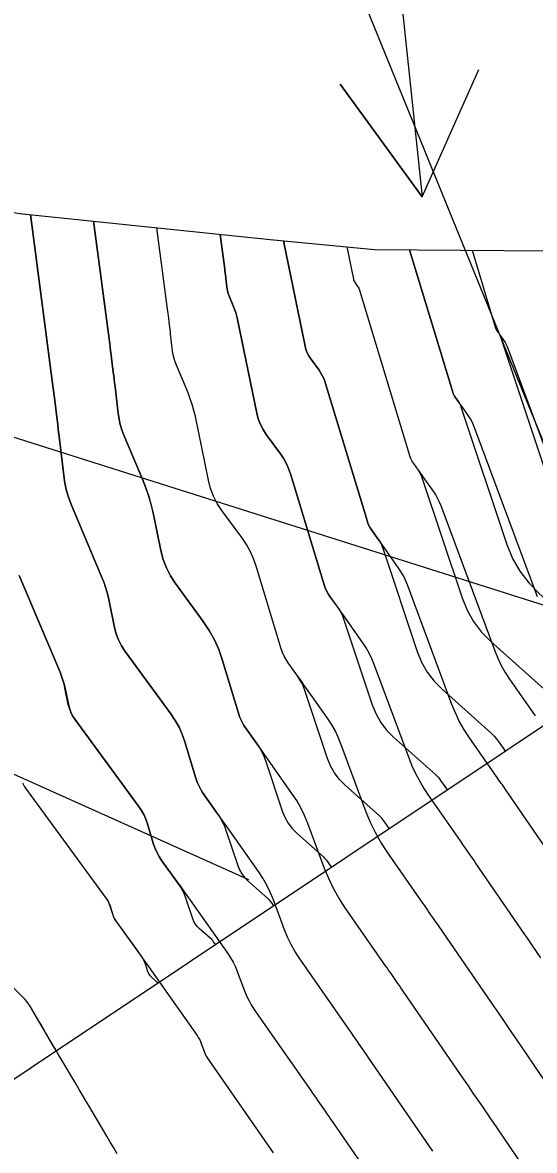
# Model space of a CAD drawing. Extents: x 954385 to 988206, y 1868364 to 1924553.
# Drawn here: x 956047.38 to 956069.42, y 1922757.27 to 1922805.85 of the extents above; entities that cross this region are included whole.
import ezdxf

# ---------------------------------------------------------------- set-up
doc = ezdxf.new("R2010")
doc.units = 0
for name, color, linetype in [('16', 7, 'Continuous'), ('24', 7, 'Continuous'), ('26', 7, 'Continuous'), ('6', 7, 'Continuous'), ('7', 7, 'Continuous')]:
    doc.layers.add(name, color=color, linetype=linetype)

msp = doc.modelspace()

# ---------------------------------------------------------------- linework, layer by layer
at = {"layer": '16'}
for points in [[(956035.129, 1922806.412), (956035.25, 1922802.455), (956035.366, 1922800.561), (956035.383, 1922800.279), (956035.521, 1922797.995), (956044.515, 1922797.015), (956044.931, 1922797.166), (956046.607, 1922797.751), (956047.242, 1922797.635), (956058.05, 1922796.504), (956062.541, 1922796.079), (956069.968, 1922796.017), (956081.626, 1922796.293), (956087.677, 1922799.327), (956104.131, 1922801.559), (956108.905, 1922801.644), (955952.628, 1922697.337)], [(956047.718, 1922797.585), (956048.656, 1922790.415), (956048.683, 1922790.207), (956048.71, 1922789.998), (956048.736, 1922789.789), (956048.763, 1922789.58), (956048.868, 1922788.745), (956048.894, 1922788.536), (956048.92, 1922788.327), (956048.945, 1922788.118), (956048.97, 1922787.909), (956049.154, 1922786.338), (956049.205, 1922786.009), (956049.278, 1922785.687), (956049.373, 1922785.37), (956049.491, 1922785.059), (956050.771, 1922782.023), (956050.876, 1922781.756), (956050.968, 1922781.484), (956051.046, 1922781.208), (956051.111, 1922780.927), (956051.344, 1922779.798), (956051.416, 1922779.522), (956051.516, 1922779.258), (956051.644, 1922779.007), (956051.8, 1922778.768), (956053.768, 1922776.078), (956053.956, 1922775.796), (956054.119, 1922775.502), (956054.257, 1922775.194), (956054.368, 1922774.874), (956054.831, 1922773.346), (956054.904, 1922773.135), (956054.994, 1922772.931), (956055.101, 1922772.736), (956055.224, 1922772.549), (956055.749, 1922771.818), (956055.873, 1922771.631), (956055.981, 1922771.437), (956056.075, 1922771.235), (956056.154, 1922771.025), (956056.646, 1922769.551), (956056.722, 1922769.363), (956056.82, 1922769.19), (956056.941, 1922769.031), (956057.083, 1922768.886), (956057.944, 1922768.117), (956057.973, 1922768.089), (956058.001, 1922768.059), (956058.027, 1922768.028), (956058.052, 1922767.996), (956058.194, 1922767.797)], [(956050.441, 1922797.3), (956051.132, 1922792.02), (956051.152, 1922791.866), (956051.172, 1922791.713), (956051.191, 1922791.559), (956051.211, 1922791.405), (956051.288, 1922790.79), (956051.307, 1922790.636), (956051.326, 1922790.482), (956051.345, 1922790.328), (956051.363, 1922790.174), (956051.499, 1922789.017), (956051.536, 1922788.775), (956051.59, 1922788.538), (956051.66, 1922788.305), (956051.747, 1922788.076), (956052.545, 1922786.182), (956052.69, 1922785.813), (956052.817, 1922785.437), (956052.925, 1922785.056), (956053.015, 1922784.669), (956053.336, 1922783.109), (956053.436, 1922782.728), (956053.574, 1922782.364), (956053.751, 1922782.017), (956053.967, 1922781.687), (956055.158, 1922780.058), (956055.416, 1922779.673), (956055.639, 1922779.27), (956055.827, 1922778.849), (956055.98, 1922778.412), (956056.676, 1922776.11), (956056.741, 1922775.924), (956056.82, 1922775.746), (956056.913, 1922775.575), (956057.021, 1922775.411), (956057.482, 1922774.768), (956057.591, 1922774.604), (956057.687, 1922774.434), (956057.769, 1922774.256), (956057.838, 1922774.072), (956058.578, 1922771.855), (956058.682, 1922771.599), (956058.816, 1922771.362), (956058.98, 1922771.145), (956059.175, 1922770.948), (956060.348, 1922769.899), (956060.388, 1922769.86), (956060.426, 1922769.82), (956060.462, 1922769.778), (956060.496, 1922769.734), (956060.689, 1922769.462)], [(956063.185, 1922771.128), (956062.939, 1922771.472), (956062.897, 1922771.528), (956062.852, 1922771.581), (956062.804, 1922771.632), (956062.752, 1922771.68), (956061.266, 1922773.009), (956061.02, 1922773.259), (956060.812, 1922773.534), (956060.642, 1922773.834), (956060.51, 1922774.159), (956059.522, 1922777.119), (956059.463, 1922777.278), (956059.392, 1922777.43), (956059.31, 1922777.577), (956059.216, 1922777.718), (956058.819, 1922778.272), (956058.726, 1922778.413), (956058.645, 1922778.561), (956058.577, 1922778.714), (956058.522, 1922778.874), (956057.458, 1922782.388), (956057.339, 1922782.728), (956057.193, 1922783.055), (956057.02, 1922783.369), (956056.819, 1922783.668), (956055.962, 1922784.84), (956055.766, 1922785.141), (956055.604, 1922785.457), (956055.478, 1922785.789), (956055.387, 1922786.137), (956054.822, 1922788.88), (956054.762, 1922789.14), (956054.689, 1922789.397), (956054.603, 1922789.65), (956054.505, 1922789.9), (956054.003, 1922791.092), (956053.947, 1922791.239), (956053.902, 1922791.389), (956053.867, 1922791.541), (956053.844, 1922791.697), (956053.756, 1922792.439), (956053.745, 1922792.538), (956053.733, 1922792.637), (956053.72, 1922792.736), (956053.708, 1922792.835), (956053.658, 1922793.23), (956053.646, 1922793.329), (956053.633, 1922793.427), (956053.621, 1922793.526), (956053.608, 1922793.625), (956053.164, 1922797.015)], [(956055.888, 1922796.73), (956056.084, 1922795.229), (956056.09, 1922795.186), (956056.095, 1922795.142), (956056.101, 1922795.098), (956056.106, 1922795.055), (956056.128, 1922794.88), (956056.134, 1922794.836), (956056.139, 1922794.792), (956056.144, 1922794.749), (956056.15, 1922794.705), (956056.188, 1922794.376), (956056.199, 1922794.307), (956056.214, 1922794.24), (956056.234, 1922794.173), (956056.259, 1922794.108), (956056.481, 1922793.58), (956056.525, 1922793.47), (956056.562, 1922793.358), (956056.595, 1922793.244), (956056.621, 1922793.129), (956057.467, 1922789.027), (956057.531, 1922788.78), (956057.621, 1922788.545), (956057.735, 1922788.32), (956057.874, 1922788.107), (956058.482, 1922787.276), (956058.625, 1922787.063), (956058.748, 1922786.841), (956058.851, 1922786.609), (956058.936, 1922786.367), (956060.367, 1922781.638), (956060.414, 1922781.504), (956060.471, 1922781.375), (956060.538, 1922781.251), (956060.616, 1922781.133), (956060.949, 1922780.669), (956061.028, 1922780.55), (956061.097, 1922780.427), (956061.156, 1922780.299), (956061.206, 1922780.166), (956062.442, 1922776.462), (956062.602, 1922776.069), (956062.807, 1922775.706), (956063.059, 1922775.373), (956063.357, 1922775.071), (956065.157, 1922773.462), (956065.219, 1922773.404), (956065.277, 1922773.342), (956065.332, 1922773.278), (956065.383, 1922773.21), (956065.68, 1922772.793)], [(956058.612, 1922796.451), (956059.546, 1922791.917), (956059.584, 1922791.771), (956059.637, 1922791.632), (956059.704, 1922791.499), (956059.787, 1922791.374), (956060.146, 1922790.883), (956060.23, 1922790.757), (956060.302, 1922790.626), (956060.363, 1922790.489), (956060.413, 1922790.347), (956062.213, 1922784.402), (956062.25, 1922784.294), (956062.296, 1922784.19), (956062.351, 1922784.09), (956062.414, 1922783.994), (956062.683, 1922783.619), (956062.746, 1922783.523), (956062.802, 1922783.424), (956062.85, 1922783.32), (956062.891, 1922783.213), (956064.374, 1922778.766), (956064.562, 1922778.304), (956064.803, 1922777.878), (956065.099, 1922777.487), (956065.448, 1922777.133), (956067.561, 1922775.244), (956067.634, 1922775.176), (956067.702, 1922775.103), (956067.766, 1922775.027), (956067.827, 1922774.948), (956068.175, 1922774.459)], [(956061.34, 1922796.193), (956061.625, 1922794.806), (956061.637, 1922794.762), (956061.653, 1922794.719), (956061.674, 1922794.679), (956061.699, 1922794.64), (956061.809, 1922794.49), (956061.834, 1922794.452), (956061.857, 1922794.412), (956061.875, 1922794.37), (956061.891, 1922794.326), (956064.058, 1922787.166), (956064.087, 1922787.084), (956064.122, 1922787.004), (956064.163, 1922786.928), (956064.211, 1922786.855), (956064.416, 1922786.569), (956064.465, 1922786.497), (956064.507, 1922786.421), (956064.544, 1922786.342), (956064.575, 1922786.26), (956066.307, 1922781.07), (956066.521, 1922780.539), (956066.799, 1922780.05), (956067.138, 1922779.602), (956067.54, 1922779.194), (956069.965, 1922777.026)], [(956064.046, 1922796.067), (956065.903, 1922789.93), (956065.923, 1922789.873), (956065.947, 1922789.819), (956065.976, 1922789.766), (956066.009, 1922789.716), (956066.15, 1922789.52), (956066.183, 1922789.47), (956066.212, 1922789.417), (956066.238, 1922789.363), (956066.259, 1922789.307), (956068.239, 1922783.373), (956068.481, 1922782.774), (956068.794, 1922782.222), (956069.178, 1922781.716), (956069.631, 1922781.256), (956072.37, 1922778.808), (956072.464, 1922778.719), (956072.552, 1922778.625), (956072.636, 1922778.527), (956072.714, 1922778.423), (956073.166, 1922777.79)], [(956066.735, 1922796.044), (956067.749, 1922792.694), (956067.76, 1922792.663), (956067.773, 1922792.633), (956067.788, 1922792.605), (956067.807, 1922792.577), (956067.884, 1922792.47), (956067.902, 1922792.443), (956067.918, 1922792.414), (956067.931, 1922792.385), (956067.943, 1922792.354), (956070.171, 1922785.677), (956070.441, 1922785.01), (956070.79, 1922784.394), (956071.217, 1922783.83), (956071.722, 1922783.318), (956074.774, 1922780.59), (956074.879, 1922780.491), (956074.978, 1922780.386), (956075.07, 1922780.276), (956075.157, 1922780.161), (956075.661, 1922779.455)], [(956055.699, 1922766.131), (956055.608, 1922766.258), (956055.593, 1922766.279), (956055.576, 1922766.298), (956055.558, 1922766.317), (956055.54, 1922766.335), (956054.992, 1922766.824), (956054.901, 1922766.916), (956054.825, 1922767.018), (956054.762, 1922767.128), (956054.714, 1922767.248), (956054.432, 1922768.093), (956054.364, 1922768.272), (956054.284, 1922768.444), (956054.192, 1922768.61), (956054.086, 1922768.769), (956053.383, 1922769.748), (956053.265, 1922769.927), (956053.163, 1922770.114), (956053.077, 1922770.309), (956053.007, 1922770.511), (956052.757, 1922771.337), (956052.686, 1922771.539), (956052.599, 1922771.734), (956052.496, 1922771.92), (956052.377, 1922772.098), (956049.634, 1922775.848), (956049.537, 1922775.996), (956049.458, 1922776.152), (956049.396, 1922776.315), (956049.351, 1922776.486), (956049.207, 1922777.186), (956049.167, 1922777.359), (956049.118, 1922777.53), (956049.061, 1922777.699), (956048.996, 1922777.865), (956047.236, 1922782.043)], [(956047.376, 1922773.109), (956047.4, 1922773.046), (956047.43, 1922772.986), (956047.467, 1922772.929), (956050.987, 1922768.118), (956051.037, 1922768.043), (956051.08, 1922767.965), (956051.116, 1922767.884), (956051.145, 1922767.8), (956051.25, 1922767.455), (956051.279, 1922767.37), (956051.315, 1922767.289), (956051.358, 1922767.21), (956051.407, 1922767.136), (956052.512, 1922765.596), (956052.558, 1922765.528), (956052.598, 1922765.457), (956052.632, 1922765.383), (956052.661, 1922765.306), (956052.781, 1922764.944), (956052.802, 1922764.893), (956052.829, 1922764.846), (956052.862, 1922764.802), (956052.901, 1922764.763), (956053.135, 1922764.553), (956053.143, 1922764.545), (956053.151, 1922764.537), (956053.158, 1922764.529), (956053.165, 1922764.52), (956053.203, 1922764.466)], [(956048.84, 1922761.553), (956048.387, 1922762.325), (956048.312, 1922762.453), (956048.236, 1922762.582), (956048.161, 1922762.71), (956048.085, 1922762.839), (956047.761, 1922763.391), (956047.678, 1922763.523), (956047.587, 1922763.648), (956047.488, 1922763.768), (956047.382, 1922763.881), (956044.988, 1922766.265)]]:
    msp.add_lwpolyline(points, dxfattribs=at)
at = {"layer": '24'}
msp.add_lwpolyline([(956035.129, 1922806.412), (956035.25, 1922802.455), (956035.366, 1922800.561), (956035.383, 1922800.279), (956035.521, 1922797.995), (956044.515, 1922797.015), (956044.931, 1922797.166), (956046.607, 1922797.751), (956047.242, 1922797.635), (956058.05, 1922796.504), (956062.541, 1922796.079), (956069.968, 1922796.017), (956081.626, 1922796.293), (956087.677, 1922799.327), (956104.131, 1922801.559), (956108.905, 1922801.644), (956116.672, 1922800.99)], dxfattribs=at)
at = {"layer": '26'}
for points in [[(956057.131, 1922868.928), (956064.589, 1922798.354), (956061.059, 1922803.206), (956064.589, 1922798.354), (956067.026, 1922803.836)], [(956057.131, 1922818.928), (956105.863, 1922699.31), (956101.124, 1922702.991), (956105.863, 1922699.31), (956106.681, 1922705.254)], [(956057.131, 1922768.928), (955960.602, 1922812.276), (955966.571, 1922812.884), (955960.602, 1922812.276), (955964.113, 1922807.411)], [(956107.131, 1922768.928), (956038.769, 1922790.587), (956044.628, 1922791.878), (956038.769, 1922790.587), (956042.816, 1922786.158)]]:
    msp.add_lwpolyline(points, dxfattribs=at)
at = {"layer": '6'}
for points in [[(956065.051, 1922757.244), (956062.264, 1922761.294), (956062.192, 1922761.398), (956062.121, 1922761.502), (956062.049, 1922761.606), (956061.977, 1922761.71), (956061.689, 1922762.125), (956061.618, 1922762.228), (956061.546, 1922762.332), (956061.474, 1922762.436), (956061.402, 1922762.539), (956059.297, 1922765.561), (956059.11, 1922765.849), (956058.941, 1922766.148), (956058.792, 1922766.457), (956058.662, 1922766.776), (956058.18, 1922768.071), (956058.05, 1922768.39), (956057.9, 1922768.698), (956057.731, 1922768.996), (956057.542, 1922769.284), (956056.271, 1922771.086), (956056.142, 1922771.27), (956056.011, 1922771.453), (956055.881, 1922771.636), (956055.75, 1922771.819), (956055.224, 1922772.55), (956055.101, 1922772.737), (956054.995, 1922772.932), (956054.905, 1922773.135), (956054.831, 1922773.346), (956054.369, 1922774.875), (956054.257, 1922775.195), (956054.12, 1922775.502), (956053.957, 1922775.797), (956053.768, 1922776.079), (956051.801, 1922778.769), (956051.645, 1922779.008), (956051.517, 1922779.259), (956051.416, 1922779.523), (956051.344, 1922779.799), (956051.111, 1922780.929), (956051.046, 1922781.209), (956050.968, 1922781.485), (956050.876, 1922781.757), (956050.771, 1922782.025), (956049.492, 1922785.06), (956049.373, 1922785.37), (956049.278, 1922785.687), (956049.205, 1922786.01), (956049.154, 1922786.338), (956048.97, 1922787.91), (956048.945, 1922788.119), (956048.92, 1922788.327), (956048.894, 1922788.536), (956048.868, 1922788.745), (956048.763, 1922789.58), (956048.737, 1922789.789), (956048.71, 1922789.998), (956048.683, 1922790.207), (956048.656, 1922790.415), (956047.719, 1922797.585)], [(956061.34, 1922796.193), (956061.626, 1922794.807), (956061.638, 1922794.763), (956061.654, 1922794.721), (956061.674, 1922794.68), (956061.7, 1922794.642), (956061.809, 1922794.492), (956061.835, 1922794.453), (956061.857, 1922794.413), (956061.876, 1922794.371), (956061.891, 1922794.328), (956064.059, 1922787.166), (956064.087, 1922787.084), (956064.123, 1922787.005), (956064.164, 1922786.929), (956064.212, 1922786.856), (956064.417, 1922786.57), (956064.468, 1922786.499), (956064.519, 1922786.427), (956064.57, 1922786.356), (956064.621, 1922786.284), (956065.084, 1922785.627), (956065.174, 1922785.491), (956065.254, 1922785.35), (956065.324, 1922785.205), (956065.386, 1922785.054), (956067.711, 1922778.795), (956067.842, 1922778.474), (956067.992, 1922778.163), (956068.162, 1922777.863), (956068.351, 1922777.572), (956069.457, 1922775.984)]]:
    msp.add_lwpolyline(points, dxfattribs=at)
at = {"layer": '7'}
for points in [[(956069.422, 1922755.878), (956067.625, 1922758.52), (956067.521, 1922758.673), (956067.417, 1922758.826), (956067.312, 1922758.979), (956067.208, 1922759.132), (956066.79, 1922759.744), (956066.685, 1922759.897), (956066.581, 1922760.05), (956066.476, 1922760.202), (956066.371, 1922760.355), (956063.806, 1922764.082), (956063.74, 1922764.178), (956063.674, 1922764.274), (956063.608, 1922764.369), (956063.542, 1922764.465), (956063.278, 1922764.847), (956063.212, 1922764.942), (956063.145, 1922765.037), (956063.079, 1922765.133), (956063.013, 1922765.228), (956061.249, 1922767.761), (956060.994, 1922768.153), (956060.765, 1922768.558), (956060.562, 1922768.977), (956060.386, 1922769.41), (956059.662, 1922771.359), (956059.524, 1922771.698), (956059.364, 1922772.025), (956059.184, 1922772.342), (956058.983, 1922772.648), (956057.941, 1922774.126), (956057.827, 1922774.287), (956057.713, 1922774.448), (956057.598, 1922774.609), (956057.483, 1922774.769), (956057.022, 1922775.411), (956056.914, 1922775.575), (956056.82, 1922775.746), (956056.741, 1922775.925), (956056.677, 1922776.11), (956055.98, 1922778.412), (956055.827, 1922778.85), (956055.639, 1922779.271), (956055.417, 1922779.674), (956055.159, 1922780.059), (956053.967, 1922781.688), (956053.752, 1922782.018), (956053.575, 1922782.365), (956053.436, 1922782.729), (956053.337, 1922783.111), (956053.015, 1922784.67), (956052.926, 1922785.057), (956052.817, 1922785.438), (956052.691, 1922785.814), (956052.545, 1922786.183), (956051.748, 1922788.076), (956051.66, 1922788.305), (956051.59, 1922788.538), (956051.536, 1922788.776), (956051.499, 1922789.018), (956051.363, 1922790.175), (956051.345, 1922790.329), (956051.326, 1922790.483), (956051.307, 1922790.636), (956051.288, 1922790.79), (956051.211, 1922791.405), (956051.191, 1922791.559), (956051.172, 1922791.713), (956051.152, 1922791.867), (956051.132, 1922792.02), (956050.442, 1922797.3)], [(956070.478, 1922759.376), (956068.837, 1922761.789), (956068.742, 1922761.929), (956068.647, 1922762.069), (956068.551, 1922762.209), (956068.456, 1922762.349), (956068.074, 1922762.908), (956067.979, 1922763.047), (956067.883, 1922763.187), (956067.787, 1922763.326), (956067.691, 1922763.466), (956065.349, 1922766.87), (956065.288, 1922766.958), (956065.228, 1922767.045), (956065.168, 1922767.132), (956065.108, 1922767.22), (956064.866, 1922767.568), (956064.805, 1922767.656), (956064.745, 1922767.743), (956064.684, 1922767.83), (956064.624, 1922767.917), (956063.078, 1922770.136), (956062.814, 1922770.542), (956062.577, 1922770.962), (956062.367, 1922771.397), (956062.184, 1922771.845), (956061.093, 1922774.783), (956060.974, 1922775.074), (956060.837, 1922775.357), (956060.682, 1922775.629), (956060.508, 1922775.893), (956059.611, 1922777.165), (956059.513, 1922777.304), (956059.415, 1922777.443), (956059.316, 1922777.581), (956059.217, 1922777.72), (956058.82, 1922778.272), (956058.726, 1922778.414), (956058.646, 1922778.561), (956058.578, 1922778.715), (956058.522, 1922778.874), (956057.458, 1922782.389), (956057.34, 1922782.729), (956057.194, 1922783.056), (956057.02, 1922783.37), (956056.82, 1922783.669), (956055.963, 1922784.841), (956055.766, 1922785.142), (956055.605, 1922785.458), (956055.479, 1922785.791), (956055.388, 1922786.138), (956054.822, 1922788.881), (956054.762, 1922789.142), (956054.689, 1922789.398), (956054.604, 1922789.651), (956054.506, 1922789.901), (956054.003, 1922791.093), (956053.947, 1922791.239), (956053.902, 1922791.389), (956053.868, 1922791.542), (956053.844, 1922791.697), (956053.756, 1922792.44), (956053.745, 1922792.539), (956053.733, 1922792.638), (956053.721, 1922792.736), (956053.708, 1922792.835), (956053.659, 1922793.23), (956053.646, 1922793.329), (956053.634, 1922793.428), (956053.621, 1922793.526), (956053.608, 1922793.625), (956053.165, 1922797.015)], [(956069.704, 1922765.565), (956069.358, 1922766.071), (956069.272, 1922766.198), (956069.185, 1922766.324), (956069.099, 1922766.45), (956069.012, 1922766.577), (956066.891, 1922769.659), (956066.837, 1922769.738), (956066.782, 1922769.817), (956066.727, 1922769.896), (956066.673, 1922769.975), (956066.454, 1922770.29), (956066.399, 1922770.369), (956066.345, 1922770.448), (956066.29, 1922770.527), (956066.235, 1922770.606), (956064.836, 1922772.615), (956064.597, 1922772.982), (956064.382, 1922773.363), (956064.192, 1922773.756), (956064.027, 1922774.162), (956062.524, 1922778.207), (956062.424, 1922778.451), (956062.309, 1922778.688), (956062.179, 1922778.917), (956062.034, 1922779.137), (956061.281, 1922780.205), (956061.199, 1922780.321), (956061.116, 1922780.438), (956061.033, 1922780.554), (956060.95, 1922780.67), (956060.617, 1922781.133), (956060.539, 1922781.252), (956060.471, 1922781.376), (956060.414, 1922781.504), (956060.368, 1922781.638), (956058.936, 1922786.368), (956058.852, 1922786.61), (956058.748, 1922786.842), (956058.625, 1922787.064), (956058.483, 1922787.277), (956057.875, 1922788.108), (956057.736, 1922788.321), (956057.621, 1922788.546), (956057.532, 1922788.781), (956057.467, 1922789.028), (956056.621, 1922793.13), (956056.595, 1922793.246), (956056.562, 1922793.359), (956056.525, 1922793.471), (956056.481, 1922793.581), (956056.259, 1922794.109), (956056.234, 1922794.174), (956056.214, 1922794.24), (956056.199, 1922794.308), (956056.188, 1922794.377), (956056.15, 1922794.705), (956056.145, 1922794.749), (956056.139, 1922794.793), (956056.134, 1922794.837), (956056.128, 1922794.88), (956056.106, 1922795.055), (956056.101, 1922795.099), (956056.095, 1922795.142), (956056.09, 1922795.186), (956056.084, 1922795.23), (956055.888, 1922796.73)], [(956070.332, 1922769.687), (956068.434, 1922772.447), (956068.385, 1922772.517), (956068.336, 1922772.588), (956068.287, 1922772.659), (956068.238, 1922772.73), (956068.042, 1922773.012), (956067.993, 1922773.083), (956067.944, 1922773.154), (956067.895, 1922773.224), (956067.846, 1922773.295), (956066.594, 1922775.093), (956066.379, 1922775.422), (956066.187, 1922775.763), (956066.017, 1922776.115), (956065.869, 1922776.479), (956063.955, 1922781.63), (956063.874, 1922781.828), (956063.781, 1922782.019), (956063.676, 1922782.204), (956063.559, 1922782.382), (956062.951, 1922783.244), (956062.885, 1922783.339), (956062.818, 1922783.433), (956062.751, 1922783.526), (956062.684, 1922783.62), (956062.415, 1922783.995), (956062.352, 1922784.09), (956062.297, 1922784.19), (956062.251, 1922784.294), (956062.213, 1922784.402), (956060.413, 1922790.348), (956060.364, 1922790.491), (956060.303, 1922790.628), (956060.23, 1922790.759), (956060.146, 1922790.884), (956059.787, 1922791.375), (956059.705, 1922791.501), (956059.637, 1922791.633), (956059.585, 1922791.772), (956059.547, 1922791.918), (956058.612, 1922796.451)], [(956069.553, 1922781.112), (956066.817, 1922788.478), (956066.775, 1922788.581), (956066.726, 1922788.682), (956066.671, 1922788.778), (956066.609, 1922788.872), (956066.291, 1922789.324), (956066.256, 1922789.373), (956066.221, 1922789.422), (956066.186, 1922789.471), (956066.151, 1922789.521), (956066.01, 1922789.717), (956065.977, 1922789.767), (956065.948, 1922789.819), (956065.924, 1922789.874), (956065.904, 1922789.931), (956064.047, 1922796.066)], [(956066.736, 1922796.044), (956067.75, 1922792.695), (956067.761, 1922792.664), (956067.774, 1922792.634), (956067.789, 1922792.605), (956067.807, 1922792.578), (956067.884, 1922792.471), (956067.904, 1922792.444), (956067.923, 1922792.417), (956067.942, 1922792.39), (956067.961, 1922792.363), (956068.135, 1922792.117), (956068.168, 1922792.066), (956068.198, 1922792.013), (956068.225, 1922791.958), (956068.248, 1922791.902), (956071.396, 1922783.429)], [(956047.236, 1922782.043), (956048.997, 1922777.866), (956049.062, 1922777.7), (956049.119, 1922777.532), (956049.167, 1922777.361), (956049.208, 1922777.187), (956049.352, 1922776.488), (956049.397, 1922776.317), (956049.459, 1922776.153), (956049.538, 1922775.998), (956049.635, 1922775.85), (956052.378, 1922772.098), (956052.497, 1922771.92), (956052.6, 1922771.734), (956052.687, 1922771.54), (956052.757, 1922771.337), (956053.007, 1922770.512), (956053.078, 1922770.309), (956053.164, 1922770.115), (956053.266, 1922769.928), (956053.384, 1922769.749), (956054.016, 1922768.869), (956054.163, 1922768.664), (956054.31, 1922768.458), (956054.456, 1922768.252), (956054.602, 1922768.046), (956056.217, 1922765.754), (956056.339, 1922765.569), (956056.448, 1922765.378), (956056.544, 1922765.179), (956056.628, 1922764.975), (956056.937, 1922764.141), (956057.021, 1922763.936), (956057.117, 1922763.738), (956057.225, 1922763.546), (956057.346, 1922763.36), (956059.79, 1922759.85), (956059.868, 1922759.738), (956059.946, 1922759.627), (956060.024, 1922759.515), (956060.101, 1922759.403), (956060.412, 1922758.955), (956060.489, 1922758.843), (956060.567, 1922758.731), (956060.644, 1922758.618), (956060.721, 1922758.506), (956063.73, 1922754.134)], [(956047.377, 1922773.11), (956047.4, 1922773.047), (956047.431, 1922772.987), (956047.468, 1922772.93), (956050.987, 1922768.118), (956051.037, 1922768.044), (956051.08, 1922767.966), (956051.116, 1922767.884), (956051.146, 1922767.8), (956051.25, 1922767.455), (956051.28, 1922767.37), (956051.316, 1922767.289), (956051.359, 1922767.211), (956051.408, 1922767.136), (956052.283, 1922765.919), (956052.446, 1922765.691), (956052.608, 1922765.463), (956052.77, 1922765.235), (956052.932, 1922765.007), (956054.893, 1922762.224), (956054.947, 1922762.142), (956054.995, 1922762.057), (956055.038, 1922761.969), (956055.076, 1922761.878), (956055.213, 1922761.507), (956055.25, 1922761.416), (956055.293, 1922761.328), (956055.341, 1922761.242), (956055.395, 1922761.16), (956058.179, 1922757.161)], [(956051.456, 1922757.122), (956051.308, 1922757.375), (956051.16, 1922757.628), (956051.011, 1922757.881), (956050.861, 1922758.134), (956050.246, 1922759.174), (956050.105, 1922759.412), (956049.964, 1922759.65), (956049.824, 1922759.888), (956049.683, 1922760.126), (956048.99, 1922761.296), (956048.914, 1922761.424), (956048.838, 1922761.553), (956048.763, 1922761.681), (956048.687, 1922761.81), (956048.31, 1922762.453), (956048.084, 1922762.839), (956047.761, 1922763.391), (956047.678, 1922763.523), (956047.587, 1922763.648), (956047.489, 1922763.768), (956047.382, 1922763.881), (956044.989, 1922766.265)]]:
    msp.add_lwpolyline(points, dxfattribs=at)

doc.saveas('drawing.dxf')
